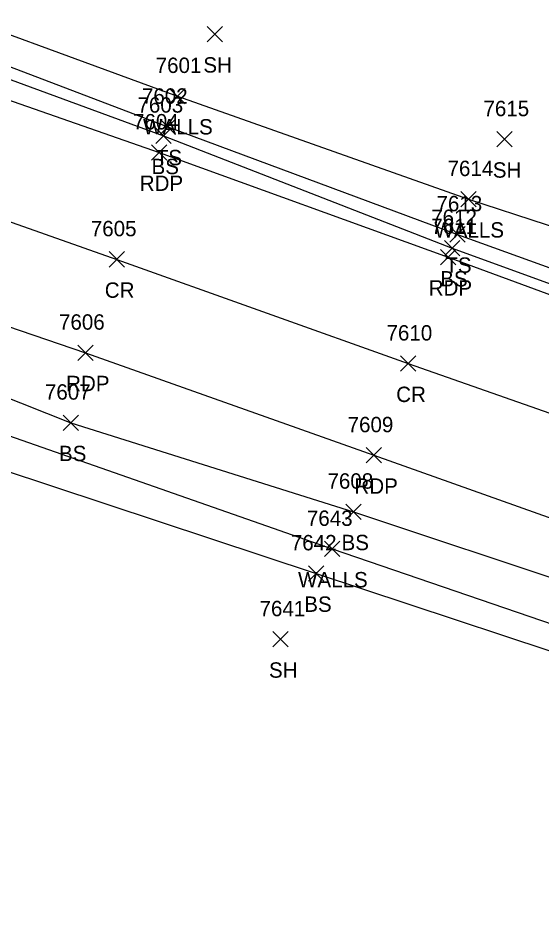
# Model space of a CAD drawing. Extents: x 1611797 to 1633212, y 298978 to 305475.
# Drawn here: x 1625400.7 to 1625468.9, y 304213.3 to 304330.6 of the extents above; entities that cross this region are included whole.
import ezdxf

# ---------------------------------------------------------------- set-up
doc = ezdxf.new("R2010")
doc.units = 0
for name, color, linetype in [('L_A', 7, 'Continuous'), ('L_I', 7, 'Continuous'), ('L_TIC', 7, 'Continuous'), ('LELB', 7, 'Continuous'), ('LWS', 7, 'Continuous'), ('P_A', 7, 'Continuous'), ('P_I', 7, 'Continuous'), ('P_TIC', 7, 'Continuous'), ('PET', 7, 'Continuous'), ('PRC', 7, 'Continuous')]:
    doc.layers.add(name, color=color, linetype=linetype)

msp = doc.modelspace()

# ---------------------------------------------------------------- linework, layer by layer
at = {"layer": 'L_TIC'}
for points in [[(1625425.33, 304327.5), (1625427.33, 304329.5)], [(1625427.33, 304327.5), (1625425.33, 304329.5)], [(1625420.44, 304319.45), (1625422.44, 304321.45)], [(1625422.44, 304319.45), (1625420.44, 304321.45)], [(1625419.22, 304315.45), (1625421.22, 304317.45)], [(1625421.22, 304315.45), (1625419.22, 304317.45)], [(1625418.64, 304314.29), (1625420.64, 304316.29)], [(1625420.64, 304314.29), (1625418.64, 304316.29)], [(1625463, 304313.83), (1625465, 304315.83)], [(1625465, 304313.83), (1625463, 304315.83)], [(1625458.33, 304306.04), (1625460.33, 304308.04)], [(1625460.33, 304306.04), (1625458.33, 304308.04)], [(1625456.89, 304301.46), (1625458.89, 304303.46)], [(1625458.89, 304301.46), (1625456.89, 304303.46)], [(1625456.2, 304299.68), (1625458.2, 304301.68)], [(1625458.2, 304299.68), (1625456.2, 304301.68)], [(1625406.6, 304276.96), (1625408.6, 304278.96)], [(1625408.6, 304276.96), (1625406.6, 304278.96)], [(1625443.36, 304265.38), (1625445.36, 304267.38)], [(1625445.36, 304265.38), (1625443.36, 304267.38)], [(1625440.59, 304260.54), (1625442.59, 304262.54)], [(1625442.59, 304260.54), (1625440.59, 304262.54)], [(1625438.5, 304257.36), (1625440.5, 304259.36)], [(1625440.5, 304257.36), (1625438.5, 304259.36)], [(1625433.87, 304248.79), (1625435.87, 304250.79)], [(1625435.87, 304248.79), (1625433.87, 304250.79)]]:
    msp.add_lwpolyline(points, dxfattribs=at)
at = {"layer": 'LELB'}
for points in [[(1625205.83, 304390.34), (1625241.01, 304378.62), (1625272.8, 304367.55), (1625280.52, 304367.34), (1625305.96, 304355.18), (1625347.68, 304340.67), (1625378.19, 304330.49), (1625419.64, 304315.29), (1625457.2, 304300.68), (1625486.99, 304289.81), (1625520.43, 304278.11), (1625560.13, 304265.88)], [(1625245.01, 304380.56), (1625273.86, 304369.65), (1625280.52, 304367.34), (1625307.15, 304359.45), (1625347.88, 304342.07), (1625378.96, 304332.13), (1625420.22, 304316.45), (1625457.89, 304302.46), (1625487.05, 304291.9), (1625520.45, 304279.3), (1625560.13, 304265.88)], [(1625259.47, 304329.72), (1625271.94, 304325.17), (1625290.69, 304317.71), (1625333.99, 304306.71), (1625365.1, 304294.82), (1625407.6, 304277.96), (1625444.36, 304266.38), (1625473.82, 304256.57), (1625508.25, 304247.19), (1625556.08, 304231.83), (1625567.04, 304228.15), (1625566.87, 304227.07)], [(1625252.09, 304320.72), (1625281.36, 304310.35), (1625335.23, 304293.15), (1625384.72, 304276.45), (1625439.5, 304258.36), (1625481.95, 304244.28), (1625504.59, 304236.61), (1625554.75, 304222.56), (1625583.12, 304213.28)]]:
    msp.add_lwpolyline(points, dxfattribs=at)
at = {"layer": 'LWS'}
for points in [[(1625138.55, 304425.86), (1625169.92, 304411.74), (1625207.98, 304398.63), (1625239.78, 304387.23), (1625276.12, 304374.23), (1625307.84, 304362.05), (1625349.48, 304347.23), (1625383.14, 304334.51), (1625421.44, 304320.45), (1625459.33, 304307.04), (1625489.63, 304297.14), (1625522.4, 304284.79), (1625566.98, 304271.42)], [(1625253.21, 304322.3), (1625255.92, 304326.25), (1625289.74, 304313.41), (1625332.81, 304300.91), (1625384.83, 304281.4), (1625441.59, 304261.54), (1625483.24, 304247.29), (1625505.5, 304240.49), (1625554.67, 304225.54), (1625584.4, 304215.43), (1625583.12, 304213.28)]]:
    msp.add_lwpolyline(points, dxfattribs=at)
at = {"layer": 'P_TIC'}
for points in [[(1625418.06, 304312.11), (1625420.06, 304314.11)], [(1625420.06, 304312.11), (1625418.06, 304314.11)], [(1625412.56, 304298.21), (1625414.56, 304300.21)], [(1625414.56, 304298.21), (1625412.56, 304300.21)], [(1625455.66, 304298.5), (1625457.66, 304300.5)], [(1625457.66, 304298.5), (1625455.66, 304300.5)], [(1625408.49, 304286.06), (1625410.49, 304288.06)], [(1625410.49, 304286.06), (1625408.49, 304288.06)], [(1625450.48, 304284.65), (1625452.48, 304286.65)], [(1625452.48, 304284.65), (1625450.48, 304286.65)], [(1625445.99, 304272.72), (1625447.99, 304274.72)], [(1625447.99, 304272.72), (1625445.99, 304274.72)]]:
    msp.add_lwpolyline(points, dxfattribs=at)
at = {"layer": 'PET'}
for points in [[(1624984.5, 304461.2), (1625019.22, 304449.6), (1625053.09, 304437.79), (1625088.64, 304425.67), (1625119.58, 304416.01), (1625145.16, 304407.53), (1625162.83, 304401.91), (1625203.9, 304387.79), (1625240.11, 304375.18), (1625270.8, 304364.7), (1625305.42, 304352.67), (1625347.33, 304338.27), (1625377.45, 304327.63), (1625419.06, 304313.11), (1625456.66, 304299.5), (1625486.48, 304288.52), (1625520.4, 304276.8), (1625561.48, 304263.44), (1625586.31, 304255.91), (1625607.81, 304248.69)], [(1624996.18, 304427.92), (1625031.18, 304416.05), (1625054.11, 304408.39), (1625092.54, 304395.66), (1625128.39, 304383.43), (1625154.43, 304374.87), (1625186.48, 304364.34), (1625228.16, 304349.71), (1625241.38, 304345.3), (1625257.71, 304339.55), (1625294.06, 304327), (1625336.12, 304312.5), (1625367.07, 304301.52), (1625409.49, 304287.06), (1625446.99, 304273.72), (1625476.12, 304263.37), (1625510.55, 304251.43), (1625557.47, 304235.65), (1625560.62, 304234.67), (1625582, 304228.03), (1625604.38, 304221.93)]]:
    msp.add_lwpolyline(points, dxfattribs=at)
at = {"layer": 'PRC'}
msp.add_lwpolyline([(1624974.99, 304449.94), (1625014.51, 304436.37), (1625047.78, 304424.93), (1625083.75, 304412.75), (1625119.62, 304401.19), (1625142.09, 304393.34), (1625157.77, 304388.18), (1625199.46, 304373.62), (1625235.03, 304361.94), (1625264.49, 304351.45), (1625300.09, 304339.34), (1625341.97, 304324.72), (1625371.92, 304313.89), (1625413.56, 304299.21), (1625451.48, 304285.65), (1625480.77, 304275.38), (1625515.11, 304263.78), (1625560.63, 304248.88), (1625591.76, 304239.18), (1625621.07, 304231.02)], dxfattribs=at)

# ---------------------------------------------------------------- texts
at = {"layer": 'L_A'}
for s, p in [('SH', (1625424.82, 304323.5)), ('WALLS', (1625416.98, 304315.45)), ('TS', (1625418.63, 304311.45)), ('BS', (1625418.08, 304310.29)), ('SH', (1625462.48, 304309.83)), ('WALLS', (1625454.87, 304302.04)), ('TS', (1625456.3, 304297.46)), ('BS', (1625455.64, 304295.68)), ('BS', (1625406.04, 304272.96)), ('BS', (1625442.8, 304261.38)), ('WALLS', (1625437.14, 304256.54)), ('BS', (1625437.95, 304253.36)), ('SH', (1625433.36, 304244.79))]:
    msp.add_text(s, height=2, dxfattribs=at).set_placement(p)
at = {"layer": 'L_I'}
for s, p in [('7601', (1625418.62, 304323.45)), ('7602', (1625416.83, 304319.45)), ('7603', (1625416.25, 304318.29)), ('7615', (1625461.26, 304317.83)), ('7614', (1625456.59, 304310.04)), ('7613', (1625455.15, 304305.46)), ('7612', (1625454.46, 304303.68)), ('7607', (1625404.21, 304280.96)), ('7608', (1625440.97, 304269.38)), ('7643', (1625438.29, 304264.54)), ('7642', (1625436.2, 304261.36)), ('7641', (1625432.13, 304252.79))]:
    msp.add_text(s, height=2, dxfattribs=at).set_placement(p)
at = {"layer": 'P_A'}
for s, p in [('RDP', (1625416.55, 304308.11)), ('RDP', (1625454.14, 304294.5)), ('CR', (1625412, 304294.21)), ('RDP', (1625406.97, 304282.06)), ('CR', (1625449.91, 304280.65)), ('RDP', (1625444.48, 304268.72))]:
    msp.add_text(s, height=2, dxfattribs=at).set_placement(p)
at = {"layer": 'P_I'}
for s, p in [('7604', (1625415.67, 304316.11)), ('7611', (1625454.48, 304302.5)), ('7605', (1625410.18, 304302.21)), ('7606', (1625406.04, 304290.06)), ('7610', (1625448.65, 304288.65)), ('7609', (1625443.59, 304276.72))]:
    msp.add_text(s, height=2, dxfattribs=at).set_placement(p)

doc.saveas('drawing.dxf')
